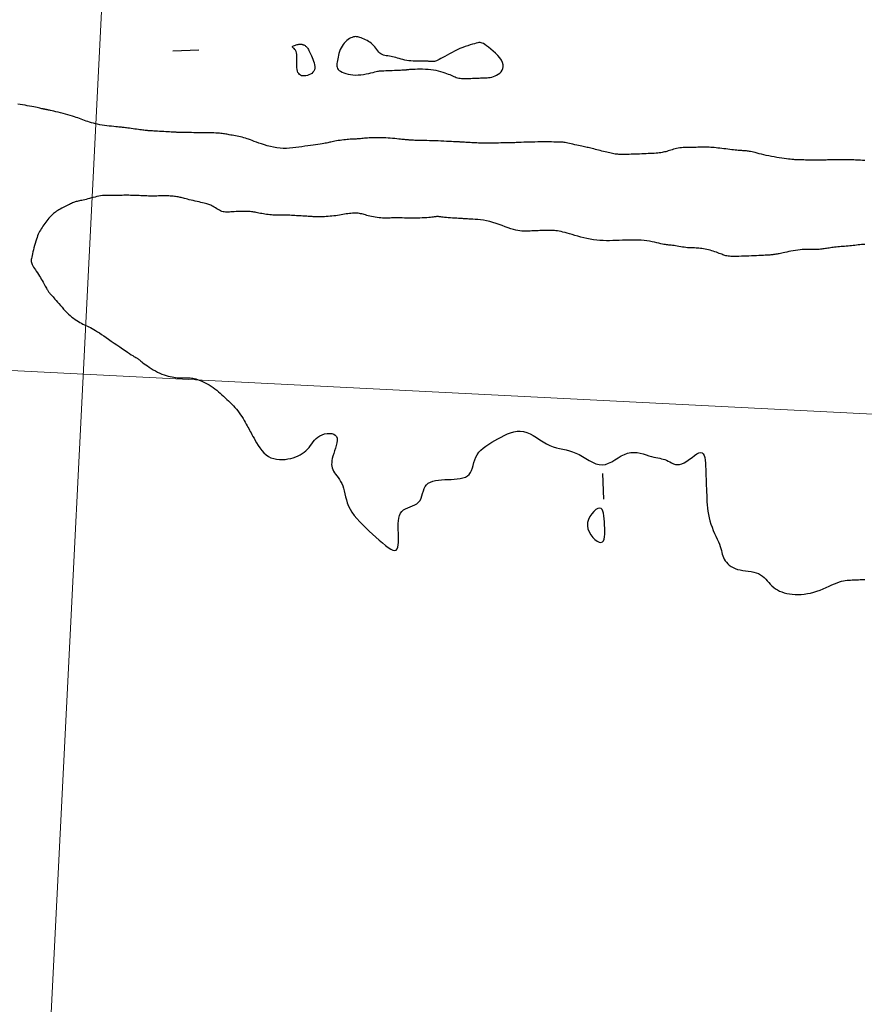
# Model space of a CAD drawing. Header units: millimetres. Extents: x 32690613 to 32693367, y 5343692 to 5344708.
# Tile 645 of 656: x 32692835 to 32692868, y 5344434 to 5344472. Entities that reach past the tile are written whole.
import ezdxf

# ---------------------------------------------------------------- set-up
doc = ezdxf.new("R2010")
doc.units = ezdxf.units.MM
doc.header["$LTSCALE"] = 20
doc.layers.get('0').update_dxf_attribs({"lineweight": 18})
doc.layers.get('Defpoints').update_dxf_attribs({"color": 11, "lineweight": 18})
for name, color, linetype in [('02-DGM_HL_491.00', 62, 'Continuous'), ('02-DGM_HL_491.50', 72, 'Continuous'), ('02-DGM_HL_492.00', 82, 'Continuous')]:
    doc.layers.add(name, color=color, linetype=linetype)

# ---------------------------------------------------------------- blocks, each defined once
blk = doc.blocks.new('A$C78070446')
for p, q in [((4470129.583, 5343033.451), (4470100.946, 5342714.261)), ((4469505.561, 5343027.116), (4470255.144, 5342959.865))]:
    blk.add_line(p, q)

msp = doc.modelspace()

# ---------------------------------------------------------------- linework, layer by layer
at = {"layer": '02-DGM_HL_491.00', "elevation": 491, "flags": 128}
for points in [[(32692867.835, 5344463.055), (32692867.773, 5344463.053), (32692867.71, 5344463.049), (32692867.648, 5344463.043), (32692867.584, 5344463.036), (32692867.521, 5344463.028), (32692867.456, 5344463.019), (32692867.391, 5344463.011), (32692867.325, 5344463.004), (32692867.258, 5344462.997), (32692867.19, 5344462.991), (32692867.122, 5344462.986), (32692867.053, 5344462.982), (32692866.986, 5344462.977), (32692866.919, 5344462.972), (32692866.854, 5344462.967), (32692866.791, 5344462.962), (32692866.729, 5344462.956), (32692866.67, 5344462.949), (32692866.613, 5344462.942), (32692866.558, 5344462.934), (32692866.505, 5344462.926), (32692866.454, 5344462.918), (32692866.404, 5344462.91), (32692866.356, 5344462.902), (32692866.309, 5344462.895), (32692866.263, 5344462.887), (32692866.217, 5344462.881), (32692866.17, 5344462.875), (32692866.12, 5344462.87), (32692866.068, 5344462.865), (32692866.013, 5344462.863), (32692865.953, 5344462.861), (32692865.888, 5344462.861), (32692865.818, 5344462.861), (32692865.744, 5344462.862), (32692865.666, 5344462.863), (32692865.585, 5344462.862), (32692865.501, 5344462.86), (32692865.415, 5344462.856), (32692865.328, 5344462.849), (32692865.239, 5344462.839), (32692865.15, 5344462.826), (32692865.063, 5344462.811), (32692864.977, 5344462.794), (32692864.895, 5344462.777), (32692864.817, 5344462.761), (32692864.745, 5344462.745), (32692864.679, 5344462.73), (32692864.621, 5344462.718), (32692864.569, 5344462.707), (32692864.524, 5344462.698), (32692864.484, 5344462.691), (32692864.447, 5344462.685), (32692864.415, 5344462.679), (32692864.385, 5344462.675), (32692864.356, 5344462.67), (32692864.328, 5344462.666), (32692864.3, 5344462.662), (32692864.27, 5344462.658), (32692864.237, 5344462.654), (32692864.199, 5344462.65), (32692864.156, 5344462.646), (32692864.107, 5344462.643), (32692864.049, 5344462.639), (32692863.982, 5344462.635), (32692863.907, 5344462.631), (32692863.825, 5344462.627), (32692863.737, 5344462.623), (32692863.644, 5344462.619), (32692863.548, 5344462.616), (32692863.449, 5344462.612), (32692863.349, 5344462.608), (32692863.25, 5344462.604), (32692863.151, 5344462.6), (32692863.055, 5344462.597), (32692862.962, 5344462.594), (32692862.874, 5344462.593), (32692862.792, 5344462.592), (32692862.717, 5344462.593), (32692862.649, 5344462.595), (32692862.591, 5344462.598), (32692862.54, 5344462.604), (32692862.495, 5344462.611), (32692862.455, 5344462.62), (32692862.416, 5344462.631), (32692862.378, 5344462.643), (32692862.338, 5344462.658), (32692862.296, 5344462.674), (32692862.249, 5344462.692), (32692862.198, 5344462.711), (32692862.144, 5344462.731), (32692862.087, 5344462.752), (32692862.027, 5344462.772), (32692861.965, 5344462.793), (32692861.903, 5344462.812), (32692861.84, 5344462.83), (32692861.776, 5344462.846), (32692861.714, 5344462.861), (32692861.651, 5344462.874), (32692861.589, 5344462.885), (32692861.528, 5344462.894), (32692861.469, 5344462.902), (32692861.41, 5344462.909), (32692861.353, 5344462.913), (32692861.297, 5344462.917), (32692861.242, 5344462.919), (32692861.188, 5344462.921), (32692861.133, 5344462.922), (32692861.078, 5344462.924), (32692861.021, 5344462.927), (32692860.963, 5344462.931), (32692860.901, 5344462.937), (32692860.837, 5344462.945), (32692860.771, 5344462.955), (32692860.703, 5344462.966), (32692860.636, 5344462.977), (32692860.57, 5344462.988), (32692860.506, 5344462.999), (32692860.446, 5344463.009), (32692860.39, 5344463.017), (32692860.339, 5344463.024), (32692860.291, 5344463.029), (32692860.247, 5344463.033), (32692860.202, 5344463.037), (32692860.157, 5344463.042), (32692860.108, 5344463.049), (32692860.055, 5344463.057), (32692859.996, 5344463.069), (32692859.929, 5344463.084), (32692859.854, 5344463.101), (32692859.773, 5344463.12), (32692859.685, 5344463.14), (32692859.592, 5344463.16), (32692859.493, 5344463.178), (32692859.389, 5344463.194), (32692859.281, 5344463.208), (32692859.17, 5344463.217), (32692859.055, 5344463.223), (32692858.937, 5344463.226), (32692858.817, 5344463.226), (32692858.695, 5344463.224), (32692858.571, 5344463.221), (32692858.447, 5344463.217), (32692858.322, 5344463.212), (32692858.197, 5344463.207), (32692858.072, 5344463.203), (32692857.947, 5344463.201), (32692857.822, 5344463.2), (32692857.697, 5344463.203), (32692857.572, 5344463.209), (32692857.446, 5344463.22), (32692857.32, 5344463.235), (32692857.195, 5344463.257), (32692857.07, 5344463.283), (32692856.946, 5344463.312), (32692856.826, 5344463.344), (32692856.71, 5344463.377), (32692856.598, 5344463.409), (32692856.492, 5344463.441), (32692856.394, 5344463.47), (32692856.303, 5344463.496), (32692856.219, 5344463.518), (32692856.14, 5344463.538), (32692856.067, 5344463.554), (32692855.998, 5344463.567), (32692855.932, 5344463.578), (32692855.868, 5344463.587), (32692855.805, 5344463.593), (32692855.742, 5344463.598), (32692855.68, 5344463.6), (32692855.617, 5344463.601), (32692855.555, 5344463.602), (32692855.492, 5344463.601), (32692855.43, 5344463.599), (32692855.367, 5344463.597), (32692855.305, 5344463.594), (32692855.242, 5344463.592), (32692855.18, 5344463.589), (32692855.117, 5344463.587), (32692855.055, 5344463.585), (32692854.993, 5344463.582), (32692854.93, 5344463.58), (32692854.868, 5344463.577), (32692854.805, 5344463.575), (32692854.743, 5344463.573), (32692854.679, 5344463.571), (32692854.613, 5344463.572), (32692854.545, 5344463.575), (32692854.472, 5344463.582), (32692854.394, 5344463.594), (32692854.31, 5344463.611), (32692854.219, 5344463.635), (32692854.12, 5344463.666), (32692854.015, 5344463.703), (32692853.903, 5344463.744), (32692853.787, 5344463.787), (32692853.667, 5344463.83), (32692853.546, 5344463.871), (32692853.423, 5344463.91), (32692853.3, 5344463.943), (32692853.179, 5344463.971), (32692853.06, 5344463.992), (32692852.946, 5344464.008), (32692852.837, 5344464.02), (32692852.736, 5344464.028), (32692852.644, 5344464.034), (32692852.563, 5344464.038), (32692852.494, 5344464.041), (32692852.437, 5344464.043), (32692852.391, 5344464.046), (32692852.353, 5344464.049), (32692852.318, 5344464.051), (32692852.284, 5344464.054), (32692852.247, 5344464.057), (32692852.205, 5344464.06), (32692852.153, 5344464.063), (32692852.091, 5344464.067), (32692852.019, 5344464.071), (32692851.94, 5344464.075), (32692851.858, 5344464.08), (32692851.775, 5344464.085), (32692851.695, 5344464.09), (32692851.619, 5344464.096), (32692851.551, 5344464.102), (32692851.494, 5344464.108), (32692851.446, 5344464.115), (32692851.405, 5344464.121), (32692851.372, 5344464.127), (32692851.344, 5344464.132), (32692851.32, 5344464.136), (32692851.299, 5344464.138), (32692851.278, 5344464.139), (32692851.258, 5344464.138), (32692851.236, 5344464.136), (32692851.212, 5344464.132), (32692851.183, 5344464.127), (32692851.15, 5344464.121), (32692851.109, 5344464.115), (32692851.061, 5344464.109), (32692851.004, 5344464.103), (32692850.937, 5344464.097), (32692850.86, 5344464.092), (32692850.776, 5344464.087), (32692850.686, 5344464.084), (32692850.591, 5344464.08), (32692850.493, 5344464.078), (32692850.393, 5344464.077), (32692850.293, 5344464.076), (32692850.193, 5344464.077), (32692850.096, 5344464.078), (32692850.001, 5344464.08), (32692849.91, 5344464.082), (32692849.823, 5344464.084), (32692849.742, 5344464.085), (32692849.668, 5344464.085), (32692849.602, 5344464.085), (32692849.543, 5344464.083), (32692849.491, 5344464.081), (32692849.444, 5344464.078), (32692849.399, 5344464.075), (32692849.354, 5344464.072), (32692849.309, 5344464.071), (32692849.26, 5344464.071), (32692849.206, 5344464.073), (32692849.145, 5344464.077), (32692849.079, 5344464.083), (32692849.009, 5344464.092), (32692848.936, 5344464.102), (32692848.863, 5344464.113), (32692848.791, 5344464.126), (32692848.721, 5344464.14), (32692848.655, 5344464.154), (32692848.595, 5344464.169), (32692848.539, 5344464.184), (32692848.487, 5344464.199), (32692848.438, 5344464.213), (32692848.391, 5344464.226), (32692848.344, 5344464.238), (32692848.297, 5344464.248), (32692848.249, 5344464.257), (32692848.199, 5344464.263), (32692848.147, 5344464.266), (32692848.093, 5344464.268), (32692848.038, 5344464.268), (32692847.98, 5344464.265), (32692847.921, 5344464.261), (32692847.861, 5344464.255), (32692847.799, 5344464.247), (32692847.736, 5344464.238), (32692847.672, 5344464.227), (32692847.607, 5344464.216), (32692847.541, 5344464.204), (32692847.473, 5344464.193), (32692847.403, 5344464.181), (32692847.333, 5344464.17), (32692847.26, 5344464.161), (32692847.186, 5344464.152), (32692847.112, 5344464.146), (32692847.037, 5344464.14), (32692846.963, 5344464.136), (32692846.89, 5344464.132), (32692846.819, 5344464.13), (32692846.751, 5344464.129), (32692846.686, 5344464.128), (32692846.626, 5344464.128), (32692846.569, 5344464.129), (32692846.515, 5344464.13), (32692846.463, 5344464.132), (32692846.412, 5344464.135), (32692846.363, 5344464.137), (32692846.313, 5344464.14), (32692846.263, 5344464.143), (32692846.212, 5344464.146), (32692846.159, 5344464.149), (32692846.105, 5344464.153), (32692846.05, 5344464.156), (32692845.993, 5344464.16), (32692845.934, 5344464.163), (32692845.874, 5344464.167), (32692845.812, 5344464.171), (32692845.749, 5344464.174), (32692845.684, 5344464.178), (32692845.618, 5344464.182), (32692845.551, 5344464.185), (32692845.484, 5344464.188), (32692845.416, 5344464.191), (32692845.349, 5344464.193), (32692845.283, 5344464.194), (32692845.217, 5344464.195), (32692845.152, 5344464.195), (32692845.088, 5344464.195), (32692845.025, 5344464.195), (32692844.961, 5344464.196), (32692844.898, 5344464.197), (32692844.836, 5344464.2), (32692844.773, 5344464.204), (32692844.71, 5344464.211), (32692844.648, 5344464.219), (32692844.586, 5344464.228), (32692844.526, 5344464.238), (32692844.467, 5344464.249), (32692844.41, 5344464.26), (32692844.355, 5344464.271), (32692844.303, 5344464.282), (32692844.254, 5344464.292), (32692844.207, 5344464.302), (32692844.16, 5344464.31), (32692844.114, 5344464.318), (32692844.066, 5344464.325), (32692844.015, 5344464.33), (32692843.96, 5344464.334), (32692843.9, 5344464.337), (32692843.835, 5344464.339), (32692843.765, 5344464.339), (32692843.691, 5344464.338), (32692843.616, 5344464.336), (32692843.541, 5344464.334), (32692843.467, 5344464.33), (32692843.395, 5344464.326), (32692843.328, 5344464.322), (32692843.267, 5344464.317), (32692843.21, 5344464.313), (32692843.157, 5344464.31), (32692843.107, 5344464.309), (32692843.059, 5344464.311), (32692843.012, 5344464.316), (32692842.966, 5344464.325), (32692842.919, 5344464.339), (32692842.871, 5344464.359), (32692842.822, 5344464.383), (32692842.772, 5344464.41), (32692842.722, 5344464.439), (32692842.673, 5344464.469), (32692842.625, 5344464.499), (32692842.579, 5344464.527), (32692842.535, 5344464.552), (32692842.494, 5344464.574), (32692842.454, 5344464.592), (32692842.414, 5344464.607), (32692842.373, 5344464.621), (32692842.33, 5344464.633), (32692842.283, 5344464.645), (32692842.23, 5344464.657), (32692842.172, 5344464.671), (32692842.106, 5344464.686), (32692842.034, 5344464.702), (32692841.959, 5344464.719), (32692841.881, 5344464.737), (32692841.804, 5344464.755), (32692841.728, 5344464.772), (32692841.656, 5344464.79), (32692841.589, 5344464.806), (32692841.529, 5344464.821), (32692841.476, 5344464.835), (32692841.428, 5344464.847), (32692841.383, 5344464.859), (32692841.341, 5344464.87), (32692841.3, 5344464.88), (32692841.259, 5344464.889), (32692841.218, 5344464.897), (32692841.174, 5344464.904), (32692841.127, 5344464.911), (32692841.078, 5344464.918), (32692841.027, 5344464.923), (32692840.973, 5344464.927), (32692840.917, 5344464.931), (32692840.858, 5344464.934), (32692840.797, 5344464.936), (32692840.733, 5344464.937), (32692840.667, 5344464.937), (32692840.6, 5344464.936), (32692840.532, 5344464.935), (32692840.464, 5344464.934), (32692840.396, 5344464.932), (32692840.328, 5344464.932), (32692840.263, 5344464.931), (32692840.199, 5344464.931), (32692840.136, 5344464.932), (32692840.075, 5344464.933), (32692840.014, 5344464.935), (32692839.954, 5344464.937), (32692839.894, 5344464.939), (32692839.833, 5344464.942), (32692839.771, 5344464.945), (32692839.707, 5344464.948), (32692839.643, 5344464.95), (32692839.577, 5344464.953), (32692839.511, 5344464.955), (32692839.445, 5344464.957), (32692839.379, 5344464.959), (32692839.312, 5344464.96), (32692839.247, 5344464.961), (32692839.182, 5344464.961), (32692839.117, 5344464.96), (32692839.053, 5344464.959), (32692838.99, 5344464.958), (32692838.927, 5344464.957), (32692838.864, 5344464.957), (32692838.802, 5344464.956), (32692838.739, 5344464.956), (32692838.676, 5344464.957), (32692838.613, 5344464.958), (32692838.55, 5344464.958), (32692838.486, 5344464.958), (32692838.421, 5344464.956), (32692838.355, 5344464.953), (32692838.288, 5344464.947), (32692838.218, 5344464.938), (32692838.148, 5344464.926), (32692838.076, 5344464.911), (32692838.004, 5344464.894), (32692837.932, 5344464.875), (32692837.861, 5344464.857), (32692837.791, 5344464.838), (32692837.725, 5344464.82), (32692837.661, 5344464.803), (32692837.601, 5344464.788), (32692837.544, 5344464.775), (32692837.491, 5344464.764), (32692837.442, 5344464.753), (32692837.395, 5344464.744), (32692837.351, 5344464.734), (32692837.31, 5344464.724), (32692837.271, 5344464.714), (32692837.235, 5344464.703), (32692837.2, 5344464.691), (32692837.165, 5344464.678), (32692837.131, 5344464.664), (32692837.095, 5344464.648), (32692837.057, 5344464.63), (32692837.017, 5344464.61), (32692836.973, 5344464.589), (32692836.925, 5344464.565), (32692836.874, 5344464.54), (32692836.82, 5344464.513), (32692836.765, 5344464.485), (32692836.71, 5344464.456), (32692836.656, 5344464.426), (32692836.604, 5344464.397), (32692836.555, 5344464.368), (32692836.51, 5344464.34), (32692836.469, 5344464.311), (32692836.43, 5344464.282), (32692836.393, 5344464.252), (32692836.357, 5344464.221), (32692836.322, 5344464.187), (32692836.287, 5344464.151), (32692836.251, 5344464.111), (32692836.214, 5344464.068), (32692836.175, 5344464.022), (32692836.136, 5344463.974), (32692836.096, 5344463.923), (32692836.057, 5344463.871), (32692836.019, 5344463.819), (32692835.983, 5344463.766), (32692835.948, 5344463.714), (32692835.915, 5344463.664), (32692835.885, 5344463.613), (32692835.856, 5344463.561), (32692835.829, 5344463.508), (32692835.802, 5344463.452), (32692835.777, 5344463.392), (32692835.753, 5344463.328), (32692835.728, 5344463.257), (32692835.704, 5344463.18), (32692835.68, 5344463.099), (32692835.656, 5344463.014), (32692835.634, 5344462.929), (32692835.612, 5344462.846), (32692835.593, 5344462.765), (32692835.575, 5344462.69), (32692835.56, 5344462.623), (32692835.548, 5344462.564), (32692835.538, 5344462.513), (32692835.532, 5344462.468), (32692835.53, 5344462.428), (32692835.533, 5344462.39), (32692835.539, 5344462.352), (32692835.552, 5344462.314), (32692835.569, 5344462.273), (32692835.592, 5344462.228), (32692835.621, 5344462.179), (32692835.653, 5344462.126), (32692835.689, 5344462.071), (32692835.726, 5344462.014), (32692835.766, 5344461.955), (32692835.805, 5344461.894), (32692835.845, 5344461.833), (32692835.883, 5344461.772), (32692835.92, 5344461.712), (32692835.955, 5344461.653), (32692835.988, 5344461.596), (32692836.019, 5344461.541), (32692836.048, 5344461.489), (32692836.074, 5344461.442), (32692836.098, 5344461.398), (32692836.119, 5344461.36), (32692836.138, 5344461.326), (32692836.155, 5344461.296), (32692836.171, 5344461.269), (32692836.186, 5344461.245), (32692836.201, 5344461.223), (32692836.216, 5344461.202), (32692836.232, 5344461.181), (32692836.249, 5344461.161), (32692836.268, 5344461.14), (32692836.289, 5344461.117), (32692836.313, 5344461.091), (32692836.341, 5344461.061), (32692836.373, 5344461.026), (32692836.409, 5344460.986), (32692836.45, 5344460.94), (32692836.496, 5344460.886), (32692836.547, 5344460.825), (32692836.602, 5344460.761), (32692836.661, 5344460.693), (32692836.722, 5344460.623), (32692836.785, 5344460.553), (32692836.85, 5344460.484), (32692836.915, 5344460.418), (32692836.98, 5344460.356), (32692837.044, 5344460.298), (32692837.109, 5344460.244), (32692837.172, 5344460.194), (32692837.235, 5344460.148), (32692837.297, 5344460.105), (32692837.358, 5344460.067), (32692837.418, 5344460.031), (32692837.477, 5344460), (32692837.535, 5344459.97), (32692837.593, 5344459.943), (32692837.651, 5344459.916), (32692837.709, 5344459.889), (32692837.768, 5344459.861), (32692837.829, 5344459.831), (32692837.892, 5344459.797), (32692837.957, 5344459.76), (32692838.025, 5344459.719), (32692838.097, 5344459.674), (32692838.173, 5344459.625), (32692838.253, 5344459.571), (32692838.339, 5344459.513), (32692838.43, 5344459.45), (32692838.528, 5344459.383), (32692838.632, 5344459.311), (32692838.74, 5344459.236), (32692838.85, 5344459.16), (32692838.96, 5344459.085), (32692839.066, 5344459.012), (32692839.167, 5344458.944), (32692839.259, 5344458.882), (32692839.34, 5344458.829), (32692839.408, 5344458.784), (32692839.465, 5344458.748), (32692839.512, 5344458.719), (32692839.55, 5344458.696), (32692839.582, 5344458.677), (32692839.608, 5344458.661), (32692839.632, 5344458.647), (32692839.653, 5344458.632), (32692839.675, 5344458.617), (32692839.698, 5344458.6), (32692839.722, 5344458.58), (32692839.75, 5344458.558), (32692839.782, 5344458.533), (32692839.819, 5344458.504), (32692839.861, 5344458.471), (32692839.911, 5344458.434), (32692839.969, 5344458.392), (32692840.033, 5344458.347), (32692840.104, 5344458.299), (32692840.179, 5344458.25), (32692840.258, 5344458.201), (32692840.34, 5344458.154), (32692840.424, 5344458.109), (32692840.509, 5344458.068), (32692840.594, 5344458.032), (32692840.678, 5344458.001), (32692840.76, 5344457.975), (32692840.84, 5344457.952), (32692840.918, 5344457.934), (32692840.992, 5344457.919), (32692841.062, 5344457.907), (32692841.127, 5344457.898), (32692841.188, 5344457.891), (32692841.243, 5344457.886), (32692841.295, 5344457.883), (32692841.344, 5344457.882), (32692841.389, 5344457.882), (32692841.433, 5344457.882), (32692841.475, 5344457.883), (32692841.517, 5344457.885), (32692841.559, 5344457.887), (32692841.601, 5344457.887), (32692841.645, 5344457.887), (32692841.691, 5344457.885), (32692841.739, 5344457.88), (32692841.791, 5344457.872), (32692841.847, 5344457.861), (32692841.908, 5344457.845), (32692841.974, 5344457.824), (32692842.044, 5344457.798), (32692842.118, 5344457.768), (32692842.194, 5344457.734), (32692842.271, 5344457.696), (32692842.349, 5344457.655), (32692842.427, 5344457.61), (32692842.503, 5344457.562), (32692842.576, 5344457.512), (32692842.648, 5344457.459), (32692842.718, 5344457.404), (32692842.786, 5344457.347), (32692842.852, 5344457.289), (32692842.918, 5344457.231), (32692842.984, 5344457.171), (32692843.049, 5344457.111), (32692843.113, 5344457.051), (32692843.178, 5344456.99), (32692843.242, 5344456.929), (32692843.305, 5344456.867), (32692843.367, 5344456.804), (32692843.427, 5344456.739), (32692843.485, 5344456.672), (32692843.541, 5344456.602), (32692843.595, 5344456.53), (32692843.646, 5344456.456), (32692843.694, 5344456.382), (32692843.74, 5344456.307), (32692843.783, 5344456.234), (32692843.824, 5344456.163), (32692843.862, 5344456.096), (32692843.897, 5344456.032), (32692843.929, 5344455.973), (32692843.96, 5344455.917), (32692843.99, 5344455.863), (32692844.02, 5344455.808), (32692844.052, 5344455.75), (32692844.086, 5344455.688), (32692844.124, 5344455.619), (32692844.166, 5344455.542), (32692844.214, 5344455.456), (32692844.267, 5344455.363), (32692844.327, 5344455.266), (32692844.393, 5344455.169), (32692844.465, 5344455.075), (32692844.544, 5344454.986), (32692844.629, 5344454.907), (32692844.722, 5344454.841), (32692844.821, 5344454.79), (32692844.926, 5344454.754), (32692845.035, 5344454.73), (32692845.147, 5344454.719), (32692845.26, 5344454.718), (32692845.371, 5344454.726), (32692845.481, 5344454.742), (32692845.587, 5344454.764), (32692845.687, 5344454.791), (32692845.782, 5344454.824), (32692845.872, 5344454.861), (32692845.956, 5344454.903), (32692846.035, 5344454.951), (32692846.109, 5344455.003), (32692846.177, 5344455.061), (32692846.24, 5344455.123), (32692846.297, 5344455.19), (32692846.352, 5344455.26), (32692846.405, 5344455.332), (32692846.458, 5344455.402), (32692846.514, 5344455.471), (32692846.575, 5344455.535), (32692846.643, 5344455.592), (32692846.72, 5344455.642), (32692846.806, 5344455.682), (32692846.899, 5344455.711), (32692846.994, 5344455.728), (32692847.088, 5344455.733), (32692847.176, 5344455.724), (32692847.253, 5344455.702), (32692847.316, 5344455.665), (32692847.36, 5344455.611), (32692847.383, 5344455.542), (32692847.387, 5344455.46), (32692847.376, 5344455.367), (32692847.353, 5344455.267), (32692847.323, 5344455.163), (32692847.288, 5344455.057), (32692847.254, 5344454.954), (32692847.223, 5344454.856), (32692847.199, 5344454.765), (32692847.183, 5344454.681), (32692847.174, 5344454.603), (32692847.173, 5344454.53), (32692847.18, 5344454.462), (32692847.194, 5344454.397), (32692847.216, 5344454.334), (32692847.246, 5344454.273), (32692847.283, 5344454.211), (32692847.326, 5344454.149), (32692847.373, 5344454.086), (32692847.423, 5344454.019), (32692847.472, 5344453.948), (32692847.52, 5344453.873), (32692847.563, 5344453.791), (32692847.602, 5344453.703), (32692847.633, 5344453.606), (32692847.66, 5344453.503), (32692847.686, 5344453.394), (32692847.712, 5344453.28), (32692847.743, 5344453.162), (32692847.78, 5344453.041), (32692847.827, 5344452.919), (32692847.887, 5344452.797), (32692847.962, 5344452.674), (32692848.051, 5344452.553), (32692848.151, 5344452.432), (32692848.261, 5344452.311), (32692848.379, 5344452.19), (32692848.502, 5344452.07), (32692848.63, 5344451.95), (32692848.759, 5344451.83), (32692848.889, 5344451.71), (32692849.016, 5344451.595), (32692849.139, 5344451.487), (32692849.256, 5344451.391), (32692849.364, 5344451.309), (32692849.462, 5344451.247), (32692849.547, 5344451.208), (32692849.618, 5344451.196), (32692849.672, 5344451.213), (32692849.712, 5344451.257), (32692849.739, 5344451.324), (32692849.755, 5344451.41), (32692849.763, 5344451.511), (32692849.765, 5344451.624), (32692849.763, 5344451.745), (32692849.758, 5344451.869), (32692849.754, 5344451.993), (32692849.751, 5344452.116), (32692849.753, 5344452.235), (32692849.76, 5344452.349), (32692849.776, 5344452.454), (32692849.802, 5344452.551), (32692849.84, 5344452.636), (32692849.892, 5344452.708), (32692849.96, 5344452.766), (32692850.039, 5344452.813), (32692850.127, 5344452.852), (32692850.219, 5344452.888), (32692850.311, 5344452.923), (32692850.398, 5344452.962), (32692850.478, 5344453.009), (32692850.545, 5344453.067), (32692850.598, 5344453.139), (32692850.638, 5344453.222), (32692850.671, 5344453.313), (32692850.699, 5344453.407), (32692850.727, 5344453.501), (32692850.76, 5344453.592), (32692850.8, 5344453.675), (32692850.853, 5344453.746), (32692850.92, 5344453.804), (32692851.002, 5344453.849), (32692851.096, 5344453.882), (32692851.201, 5344453.906), (32692851.313, 5344453.922), (32692851.432, 5344453.933), (32692851.554, 5344453.94), (32692851.679, 5344453.945), (32692851.803, 5344453.951), (32692851.926, 5344453.958), (32692852.044, 5344453.969), (32692852.157, 5344453.985), (32692852.261, 5344454.009), (32692852.355, 5344454.042), (32692852.437, 5344454.087), (32692852.505, 5344454.145), (32692852.557, 5344454.216), (32692852.598, 5344454.301), (32692852.63, 5344454.394), (32692852.658, 5344454.495), (32692852.686, 5344454.599), (32692852.718, 5344454.704), (32692852.757, 5344454.808), (32692852.809, 5344454.907), (32692852.875, 5344455), (32692852.955, 5344455.086), (32692853.048, 5344455.167), (32692853.15, 5344455.243), (32692853.26, 5344455.316), (32692853.376, 5344455.387), (32692853.496, 5344455.455), (32692853.619, 5344455.522), (32692853.741, 5344455.589), (32692853.864, 5344455.653), (32692853.987, 5344455.711), (32692854.11, 5344455.76), (32692854.233, 5344455.798), (32692854.358, 5344455.821), (32692854.482, 5344455.826), (32692854.608, 5344455.811), (32692854.735, 5344455.774), (32692854.862, 5344455.718), (32692854.99, 5344455.649), (32692855.118, 5344455.571), (32692855.246, 5344455.488), (32692855.374, 5344455.407), (32692855.503, 5344455.332), (32692855.63, 5344455.267), (32692855.757, 5344455.217), (32692855.884, 5344455.178), (32692856.01, 5344455.147), (32692856.136, 5344455.12), (32692856.262, 5344455.093), (32692856.389, 5344455.062), (32692856.515, 5344455.024), (32692856.642, 5344454.973), (32692856.77, 5344454.909), (32692856.898, 5344454.835), (32692857.026, 5344454.757), (32692857.154, 5344454.681), (32692857.282, 5344454.612), (32692857.409, 5344454.558), (32692857.536, 5344454.523), (32692857.661, 5344454.513), (32692857.785, 5344454.532), (32692857.909, 5344454.576), (32692858.032, 5344454.637), (32692858.154, 5344454.709), (32692858.276, 5344454.785), (32692858.398, 5344454.858), (32692858.521, 5344454.921), (32692858.644, 5344454.968), (32692858.768, 5344454.993), (32692858.892, 5344454.999), (32692859.014, 5344454.988), (32692859.134, 5344454.966), (32692859.25, 5344454.936), (32692859.362, 5344454.902), (32692859.468, 5344454.868), (32692859.567, 5344454.837), (32692859.658, 5344454.813), (32692859.742, 5344454.795), (32692859.82, 5344454.78), (32692859.892, 5344454.767), (32692859.962, 5344454.753), (32692860.028, 5344454.738), (32692860.092, 5344454.719), (32692860.156, 5344454.694), (32692860.22, 5344454.662), (32692860.285, 5344454.626), (32692860.352, 5344454.59), (32692860.422, 5344454.558), (32692860.495, 5344454.534), (32692860.573, 5344454.522), (32692860.656, 5344454.526), (32692860.745, 5344454.55), (32692860.841, 5344454.595), (32692860.941, 5344454.658), (32692861.042, 5344454.73), (32692861.142, 5344454.805), (32692861.238, 5344454.876), (32692861.328, 5344454.936), (32692861.409, 5344454.978), (32692861.479, 5344454.996), (32692861.534, 5344454.983), (32692861.577, 5344454.942), (32692861.609, 5344454.877), (32692861.632, 5344454.793), (32692861.648, 5344454.693), (32692861.659, 5344454.58), (32692861.666, 5344454.46), (32692861.671, 5344454.336), (32692861.676, 5344454.211), (32692861.681, 5344454.086), (32692861.686, 5344453.961), (32692861.691, 5344453.836), (32692861.695, 5344453.711), (32692861.7, 5344453.586), (32692861.705, 5344453.462), (32692861.71, 5344453.337), (32692861.715, 5344453.212), (32692861.721, 5344453.087), (32692861.729, 5344452.962), (32692861.74, 5344452.837), (32692861.755, 5344452.713), (32692861.775, 5344452.589), (32692861.8, 5344452.464), (32692861.832, 5344452.341), (32692861.872, 5344452.217), (32692861.918, 5344452.095), (32692861.967, 5344451.975), (32692862.018, 5344451.858), (32692862.069, 5344451.745), (32692862.118, 5344451.636), (32692862.163, 5344451.534), (32692862.201, 5344451.438), (32692862.232, 5344451.349), (32692862.258, 5344451.267), (32692862.278, 5344451.19), (32692862.297, 5344451.118), (32692862.316, 5344451.05), (32692862.336, 5344450.986), (32692862.361, 5344450.923), (32692862.391, 5344450.861), (32692862.428, 5344450.8), (32692862.474, 5344450.741), (32692862.527, 5344450.683), (32692862.587, 5344450.629), (32692862.656, 5344450.579), (32692862.732, 5344450.535), (32692862.815, 5344450.496), (32692862.907, 5344450.464), (32692863.005, 5344450.441), (32692863.108, 5344450.422), (32692863.215, 5344450.408), (32692863.323, 5344450.394), (32692863.429, 5344450.379), (32692863.532, 5344450.36), (32692863.63, 5344450.335), (32692863.719, 5344450.302), (32692863.799, 5344450.258), (32692863.871, 5344450.206), (32692863.937, 5344450.147), (32692863.999, 5344450.083), (32692864.058, 5344450.017), (32692864.116, 5344449.95), (32692864.175, 5344449.884), (32692864.238, 5344449.822), (32692864.306, 5344449.764), (32692864.378, 5344449.712), (32692864.455, 5344449.666), (32692864.538, 5344449.625), (32692864.625, 5344449.589), (32692864.718, 5344449.559), (32692864.815, 5344449.534), (32692864.917, 5344449.514), (32692865.025, 5344449.5), (32692865.136, 5344449.492), (32692865.252, 5344449.49), (32692865.37, 5344449.494), (32692865.491, 5344449.505), (32692865.613, 5344449.522), (32692865.736, 5344449.547), (32692865.86, 5344449.579), (32692865.983, 5344449.619), (32692866.106, 5344449.664), (32692866.226, 5344449.714), (32692866.343, 5344449.765), (32692866.456, 5344449.816), (32692866.564, 5344449.865), (32692866.667, 5344449.909), (32692866.763, 5344449.948), (32692866.852, 5344449.979), (32692866.934, 5344450.003), (32692867.011, 5344450.021), (32692867.083, 5344450.033), (32692867.151, 5344450.042), (32692867.216, 5344450.048), (32692867.28, 5344450.051), (32692867.343, 5344450.054), (32692867.405, 5344450.056), (32692867.467, 5344450.059), (32692867.53, 5344450.061), (32692867.592, 5344450.064), (32692867.655, 5344450.066), (32692867.717, 5344450.069), (32692867.78, 5344450.071), (32692867.842, 5344450.074)], [(32692857.674, 5344454.18), (32692857.713, 5344453.18)]]:
    msp.add_lwpolyline(points, dxfattribs=at)
msp.add_lwpolyline([(32692857.086, 5344452.155), (32692857.106, 5344452.032), (32692857.15, 5344451.913), (32692857.214, 5344451.803), (32692857.291, 5344451.705), (32692857.376, 5344451.622), (32692857.461, 5344451.56), (32692857.542, 5344451.521), (32692857.612, 5344451.509), (32692857.666, 5344451.526), (32692857.706, 5344451.57), (32692857.733, 5344451.636), (32692857.749, 5344451.722), (32692857.757, 5344451.824), (32692857.759, 5344451.937), (32692857.757, 5344452.057), (32692857.752, 5344452.181), (32692857.747, 5344452.305), (32692857.74, 5344452.426), (32692857.729, 5344452.538), (32692857.714, 5344452.638), (32692857.69, 5344452.723), (32692857.658, 5344452.787), (32692857.615, 5344452.828), (32692857.56, 5344452.841), (32692857.491, 5344452.823), (32692857.414, 5344452.778), (32692857.333, 5344452.709), (32692857.256, 5344452.621), (32692857.186, 5344452.517), (32692857.131, 5344452.402), (32692857.096, 5344452.28)], close=True, dxfattribs=at)
at = {"layer": '02-DGM_HL_491.50', "elevation": 491.5, "flags": 128}
msp.add_lwpolyline([(32692867.833, 5344466.308), (32692867.75, 5344466.313), (32692867.671, 5344466.318), (32692867.598, 5344466.322), (32692867.531, 5344466.325), (32692867.472, 5344466.327), (32692867.419, 5344466.329), (32692867.371, 5344466.329), (32692867.324, 5344466.33), (32692867.277, 5344466.33), (32692867.227, 5344466.33), (32692867.172, 5344466.33), (32692867.111, 5344466.33), (32692867.041, 5344466.331), (32692866.965, 5344466.332), (32692866.884, 5344466.332), (32692866.801, 5344466.333), (32692866.719, 5344466.334), (32692866.64, 5344466.334), (32692866.565, 5344466.334), (32692866.498, 5344466.334), (32692866.44, 5344466.332), (32692866.389, 5344466.33), (32692866.343, 5344466.328), (32692866.3, 5344466.325), (32692866.256, 5344466.323), (32692866.209, 5344466.321), (32692866.157, 5344466.319), (32692866.097, 5344466.318), (32692866.028, 5344466.318), (32692865.95, 5344466.319), (32692865.868, 5344466.32), (32692865.784, 5344466.322), (32692865.7, 5344466.324), (32692865.618, 5344466.326), (32692865.543, 5344466.328), (32692865.475, 5344466.33), (32692865.418, 5344466.331), (32692865.37, 5344466.331), (32692865.33, 5344466.332), (32692865.297, 5344466.332), (32692865.27, 5344466.332), (32692865.247, 5344466.332), (32692865.227, 5344466.332), (32692865.209, 5344466.333), (32692865.191, 5344466.333), (32692865.172, 5344466.335), (32692865.15, 5344466.336), (32692865.124, 5344466.339), (32692865.092, 5344466.342), (32692865.053, 5344466.347), (32692865.006, 5344466.352), (32692864.949, 5344466.358), (32692864.88, 5344466.366), (32692864.802, 5344466.376), (32692864.716, 5344466.386), (32692864.623, 5344466.398), (32692864.525, 5344466.412), (32692864.424, 5344466.428), (32692864.321, 5344466.445), (32692864.219, 5344466.464), (32692864.118, 5344466.485), (32692864.02, 5344466.507), (32692863.925, 5344466.53), (32692863.834, 5344466.552), (32692863.747, 5344466.574), (32692863.667, 5344466.595), (32692863.593, 5344466.614), (32692863.526, 5344466.631), (32692863.466, 5344466.644), (32692863.414, 5344466.655), (32692863.367, 5344466.663), (32692863.325, 5344466.669), (32692863.286, 5344466.674), (32692863.25, 5344466.678), (32692863.215, 5344466.681), (32692863.18, 5344466.683), (32692863.144, 5344466.686), (32692863.106, 5344466.688), (32692863.067, 5344466.692), (32692863.024, 5344466.695), (32692862.978, 5344466.699), (32692862.928, 5344466.703), (32692862.874, 5344466.709), (32692862.814, 5344466.715), (32692862.748, 5344466.722), (32692862.678, 5344466.729), (32692862.604, 5344466.738), (32692862.527, 5344466.746), (32692862.449, 5344466.755), (32692862.37, 5344466.765), (32692862.293, 5344466.774), (32692862.217, 5344466.783), (32692862.144, 5344466.791), (32692862.073, 5344466.8), (32692862.005, 5344466.807), (32692861.938, 5344466.814), (32692861.873, 5344466.819), (32692861.809, 5344466.824), (32692861.746, 5344466.827), (32692861.683, 5344466.829), (32692861.621, 5344466.829), (32692861.558, 5344466.829), (32692861.496, 5344466.827), (32692861.433, 5344466.825), (32692861.37, 5344466.822), (32692861.307, 5344466.819), (32692861.243, 5344466.817), (32692861.18, 5344466.816), (32692861.115, 5344466.815), (32692861.051, 5344466.815), (32692860.986, 5344466.815), (32692860.922, 5344466.815), (32692860.858, 5344466.813), (32692860.794, 5344466.81), (32692860.731, 5344466.805), (32692860.668, 5344466.798), (32692860.606, 5344466.787), (32692860.546, 5344466.775), (32692860.486, 5344466.76), (32692860.428, 5344466.744), (32692860.372, 5344466.727), (32692860.317, 5344466.71), (32692860.265, 5344466.694), (32692860.215, 5344466.678), (32692860.167, 5344466.664), (32692860.12, 5344466.651), (32692860.074, 5344466.64), (32692860.028, 5344466.63), (32692859.979, 5344466.62), (32692859.928, 5344466.612), (32692859.873, 5344466.605), (32692859.814, 5344466.598), (32692859.749, 5344466.593), (32692859.679, 5344466.587), (32692859.604, 5344466.583), (32692859.526, 5344466.578), (32692859.445, 5344466.575), (32692859.362, 5344466.571), (32692859.277, 5344466.568), (32692859.192, 5344466.564), (32692859.106, 5344466.561), (32692859.022, 5344466.558), (32692858.939, 5344466.554), (32692858.858, 5344466.551), (32692858.779, 5344466.549), (32692858.705, 5344466.546), (32692858.635, 5344466.544), (32692858.569, 5344466.543), (32692858.51, 5344466.542), (32692858.454, 5344466.541), (32692858.403, 5344466.542), (32692858.355, 5344466.543), (32692858.308, 5344466.545), (32692858.261, 5344466.549), (32692858.215, 5344466.554), (32692858.167, 5344466.56), (32692858.117, 5344466.568), (32692858.065, 5344466.578), (32692858.01, 5344466.589), (32692857.954, 5344466.601), (32692857.896, 5344466.614), (32692857.836, 5344466.628), (32692857.775, 5344466.643), (32692857.713, 5344466.659), (32692857.649, 5344466.676), (32692857.585, 5344466.692), (32692857.52, 5344466.709), (32692857.457, 5344466.726), (32692857.394, 5344466.742), (32692857.334, 5344466.758), (32692857.276, 5344466.772), (32692857.221, 5344466.786), (32692857.169, 5344466.797), (32692857.12, 5344466.808), (32692857.072, 5344466.818), (32692857.024, 5344466.828), (32692856.975, 5344466.838), (32692856.924, 5344466.849), (32692856.869, 5344466.86), (32692856.808, 5344466.873), (32692856.743, 5344466.887), (32692856.672, 5344466.903), (32692856.6, 5344466.919), (32692856.527, 5344466.936), (32692856.456, 5344466.952), (32692856.388, 5344466.967), (32692856.326, 5344466.981), (32692856.271, 5344466.992), (32692856.225, 5344467.002), (32692856.185, 5344467.009), (32692856.15, 5344467.014), (32692856.115, 5344467.017), (32692856.079, 5344467.02), (32692856.039, 5344467.022), (32692855.991, 5344467.023), (32692855.935, 5344467.024), (32692855.866, 5344467.025), (32692855.787, 5344467.026), (32692855.698, 5344467.027), (32692855.601, 5344467.028), (32692855.497, 5344467.029), (32692855.389, 5344467.029), (32692855.277, 5344467.029), (32692855.162, 5344467.028), (32692855.047, 5344467.026), (32692854.933, 5344467.023), (32692854.822, 5344467.021), (32692854.716, 5344467.017), (32692854.616, 5344467.014), (32692854.525, 5344467.01), (32692854.444, 5344467.007), (32692854.375, 5344467.004), (32692854.319, 5344467.001), (32692854.275, 5344466.999), (32692854.242, 5344466.997), (32692854.218, 5344466.996), (32692854.2, 5344466.995), (32692854.188, 5344466.994), (32692854.179, 5344466.994), (32692854.173, 5344466.994), (32692854.166, 5344466.994), (32692854.157, 5344466.995), (32692854.146, 5344466.996), (32692854.129, 5344466.996), (32692854.105, 5344466.996), (32692854.072, 5344466.996), (32692854.028, 5344466.996), (32692853.973, 5344466.995), (32692853.903, 5344466.993), (32692853.823, 5344466.991), (32692853.733, 5344466.988), (32692853.638, 5344466.985), (32692853.539, 5344466.982), (32692853.439, 5344466.98), (32692853.34, 5344466.978), (32692853.247, 5344466.977), (32692853.159, 5344466.977), (32692853.078, 5344466.978), (32692853.002, 5344466.979), (32692852.93, 5344466.982), (32692852.862, 5344466.984), (32692852.797, 5344466.988), (32692852.733, 5344466.991), (32692852.67, 5344466.995), (32692852.607, 5344466.999), (32692852.546, 5344467.003), (32692852.486, 5344467.006), (32692852.429, 5344467.01), (32692852.375, 5344467.013), (32692852.325, 5344467.016), (32692852.281, 5344467.019), (32692852.243, 5344467.021), (32692852.212, 5344467.023), (32692852.184, 5344467.024), (32692852.159, 5344467.025), (32692852.133, 5344467.027), (32692852.103, 5344467.028), (32692852.067, 5344467.029), (32692852.022, 5344467.032), (32692851.966, 5344467.034), (32692851.897, 5344467.038), (32692851.815, 5344467.042), (32692851.724, 5344467.047), (32692851.625, 5344467.052), (32692851.519, 5344467.057), (32692851.41, 5344467.062), (32692851.299, 5344467.067), (32692851.187, 5344467.071), (32692851.078, 5344467.074), (32692850.972, 5344467.077), (32692850.869, 5344467.079), (32692850.772, 5344467.081), (32692850.681, 5344467.083), (32692850.596, 5344467.084), (32692850.52, 5344467.086), (32692850.453, 5344467.088), (32692850.395, 5344467.09), (32692850.345, 5344467.092), (32692850.303, 5344467.094), (32692850.267, 5344467.096), (32692850.236, 5344467.099), (32692850.207, 5344467.101), (32692850.181, 5344467.103), (32692850.155, 5344467.106), (32692850.128, 5344467.108), (32692850.1, 5344467.111), (32692850.068, 5344467.113), (32692850.033, 5344467.116), (32692849.994, 5344467.119), (32692849.949, 5344467.123), (32692849.898, 5344467.128), (32692849.839, 5344467.134), (32692849.772, 5344467.141), (32692849.698, 5344467.148), (32692849.619, 5344467.156), (32692849.535, 5344467.164), (32692849.447, 5344467.172), (32692849.358, 5344467.178), (32692849.268, 5344467.184), (32692849.179, 5344467.189), (32692849.091, 5344467.192), (32692849.006, 5344467.193), (32692848.923, 5344467.193), (32692848.843, 5344467.192), (32692848.766, 5344467.19), (32692848.693, 5344467.186), (32692848.624, 5344467.183), (32692848.56, 5344467.178), (32692848.5, 5344467.174), (32692848.444, 5344467.169), (32692848.391, 5344467.164), (32692848.342, 5344467.16), (32692848.295, 5344467.155), (32692848.25, 5344467.151), (32692848.206, 5344467.147), (32692848.164, 5344467.144), (32692848.121, 5344467.142), (32692848.078, 5344467.14), (32692848.034, 5344467.138), (32692847.988, 5344467.136), (32692847.939, 5344467.134), (32692847.888, 5344467.131), (32692847.832, 5344467.127), (32692847.772, 5344467.122), (32692847.708, 5344467.115), (32692847.64, 5344467.108), (32692847.569, 5344467.099), (32692847.499, 5344467.089), (32692847.429, 5344467.079), (32692847.362, 5344467.068), (32692847.299, 5344467.057), (32692847.242, 5344467.047), (32692847.191, 5344467.036), (32692847.146, 5344467.026), (32692847.104, 5344467.017), (32692847.062, 5344467.007), (32692847.02, 5344466.997), (32692846.975, 5344466.987), (32692846.924, 5344466.977), (32692846.867, 5344466.966), (32692846.8, 5344466.955), (32692846.725, 5344466.944), (32692846.642, 5344466.932), (32692846.552, 5344466.919), (32692846.455, 5344466.905), (32692846.354, 5344466.891), (32692846.247, 5344466.876), (32692846.137, 5344466.859), (32692846.024, 5344466.842), (32692845.907, 5344466.825), (32692845.789, 5344466.809), (32692845.668, 5344466.795), (32692845.546, 5344466.785), (32692845.422, 5344466.78), (32692845.298, 5344466.78), (32692845.172, 5344466.787), (32692845.047, 5344466.802), (32692844.922, 5344466.823), (32692844.8, 5344466.85), (32692844.68, 5344466.881), (32692844.566, 5344466.915), (32692844.456, 5344466.95), (32692844.354, 5344466.985), (32692844.259, 5344467.019), (32692844.173, 5344467.05), (32692844.095, 5344467.079), (32692844.023, 5344467.106), (32692843.956, 5344467.13), (32692843.893, 5344467.152), (32692843.831, 5344467.173), (32692843.77, 5344467.192), (32692843.707, 5344467.209), (32692843.643, 5344467.225), (32692843.578, 5344467.239), (32692843.511, 5344467.253), (32692843.446, 5344467.265), (32692843.382, 5344467.276), (32692843.32, 5344467.287), (32692843.261, 5344467.297), (32692843.207, 5344467.307), (32692843.158, 5344467.316), (32692843.113, 5344467.325), (32692843.069, 5344467.333), (32692843.026, 5344467.341), (32692842.982, 5344467.348), (32692842.934, 5344467.355), (32692842.882, 5344467.361), (32692842.823, 5344467.366), (32692842.756, 5344467.37), (32692842.682, 5344467.373), (32692842.602, 5344467.376), (32692842.516, 5344467.378), (32692842.425, 5344467.38), (32692842.331, 5344467.381), (32692842.233, 5344467.383), (32692842.133, 5344467.384), (32692842.033, 5344467.385), (32692841.932, 5344467.386), (32692841.833, 5344467.387), (32692841.738, 5344467.388), (32692841.647, 5344467.389), (32692841.562, 5344467.39), (32692841.486, 5344467.392), (32692841.418, 5344467.393), (32692841.36, 5344467.394), (32692841.312, 5344467.395), (32692841.272, 5344467.396), (32692841.239, 5344467.397), (32692841.212, 5344467.398), (32692841.189, 5344467.399), (32692841.168, 5344467.4), (32692841.15, 5344467.401), (32692841.132, 5344467.402), (32692841.113, 5344467.403), (32692841.091, 5344467.405), (32692841.065, 5344467.406), (32692841.034, 5344467.408), (32692840.995, 5344467.41), (32692840.948, 5344467.413), (32692840.891, 5344467.416), (32692840.823, 5344467.42), (32692840.747, 5344467.424), (32692840.665, 5344467.429), (32692840.58, 5344467.433), (32692840.497, 5344467.438), (32692840.417, 5344467.442), (32692840.344, 5344467.446), (32692840.28, 5344467.45), (32692840.229, 5344467.453), (32692840.189, 5344467.455), (32692840.158, 5344467.457), (32692840.133, 5344467.459), (32692840.112, 5344467.46), (32692840.094, 5344467.462), (32692840.077, 5344467.463), (32692840.057, 5344467.465), (32692840.035, 5344467.468), (32692840.008, 5344467.47), (32692839.976, 5344467.474), (32692839.94, 5344467.478), (32692839.899, 5344467.483), (32692839.853, 5344467.489), (32692839.801, 5344467.495), (32692839.744, 5344467.502), (32692839.681, 5344467.51), (32692839.614, 5344467.519), (32692839.545, 5344467.528), (32692839.475, 5344467.538), (32692839.406, 5344467.547), (32692839.34, 5344467.556), (32692839.279, 5344467.564), (32692839.225, 5344467.572), (32692839.177, 5344467.578), (32692839.136, 5344467.584), (32692839.098, 5344467.589), (32692839.061, 5344467.593), (32692839.022, 5344467.598), (32692838.98, 5344467.602), (32692838.931, 5344467.607), (32692838.873, 5344467.612), (32692838.805, 5344467.619), (32692838.728, 5344467.626), (32692838.644, 5344467.634), (32692838.554, 5344467.644), (32692838.461, 5344467.654), (32692838.367, 5344467.666), (32692838.274, 5344467.68), (32692838.184, 5344467.695), (32692838.098, 5344467.712), (32692838.016, 5344467.731), (32692837.938, 5344467.75), (32692837.864, 5344467.771), (32692837.793, 5344467.793), (32692837.725, 5344467.815), (32692837.659, 5344467.839), (32692837.594, 5344467.862), (32692837.531, 5344467.886), (32692837.469, 5344467.91), (32692837.406, 5344467.934), (32692837.34, 5344467.958), (32692837.272, 5344467.982), (32692837.201, 5344468.007), (32692837.124, 5344468.031), (32692837.041, 5344468.056), (32692836.951, 5344468.082), (32692836.857, 5344468.106), (32692836.761, 5344468.131), (32692836.666, 5344468.154), (32692836.573, 5344468.176), (32692836.485, 5344468.197), (32692836.406, 5344468.215), (32692836.337, 5344468.231), (32692836.28, 5344468.244), (32692836.234, 5344468.254), (32692836.198, 5344468.263), (32692836.171, 5344468.269), (32692836.15, 5344468.274), (32692836.135, 5344468.278), (32692836.123, 5344468.281), (32692836.113, 5344468.283), (32692836.104, 5344468.284), (32692836.095, 5344468.286), (32692836.086, 5344468.287), (32692836.077, 5344468.289), (32692836.067, 5344468.291), (32692836.055, 5344468.293), (32692836.042, 5344468.295), (32692836.028, 5344468.298), (32692836.011, 5344468.302), (32692835.991, 5344468.306), (32692835.967, 5344468.311), (32692835.938, 5344468.318), (32692835.904, 5344468.326), (32692835.864, 5344468.335), (32692835.817, 5344468.345), (32692835.761, 5344468.357), (32692835.698, 5344468.371), (32692835.626, 5344468.386), (32692835.548, 5344468.402), (32692835.465, 5344468.418), (32692835.378, 5344468.434), (32692835.288, 5344468.451), (32692835.196, 5344468.466), (32692835.103, 5344468.481), (32692835.011, 5344468.494)], dxfattribs=at)
at = {"layer": '02-DGM_HL_492.00', "elevation": 492, "flags": 128}
for points in [[(32692852.104, 5344469.506), (32692852.156, 5344469.497), (32692852.211, 5344469.492), (32692852.268, 5344469.488), (32692852.326, 5344469.487), (32692852.387, 5344469.487), (32692852.448, 5344469.488), (32692852.51, 5344469.49), (32692852.572, 5344469.492), (32692852.635, 5344469.495), (32692852.697, 5344469.497), (32692852.76, 5344469.5), (32692852.822, 5344469.502), (32692852.885, 5344469.504), (32692852.947, 5344469.507), (32692853.01, 5344469.509), (32692853.072, 5344469.512), (32692853.134, 5344469.514), (32692853.197, 5344469.518), (32692853.259, 5344469.523), (32692853.321, 5344469.532), (32692853.384, 5344469.544), (32692853.445, 5344469.561), (32692853.507, 5344469.585), (32692853.568, 5344469.615), (32692853.629, 5344469.652), (32692853.686, 5344469.697), (32692853.738, 5344469.749), (32692853.78, 5344469.808), (32692853.81, 5344469.874), (32692853.825, 5344469.945), (32692853.823, 5344470.022), (32692853.799, 5344470.105), (32692853.754, 5344470.193), (32692853.689, 5344470.284), (32692853.611, 5344470.375), (32692853.522, 5344470.464), (32692853.43, 5344470.549), (32692853.337, 5344470.628), (32692853.25, 5344470.698), (32692853.172, 5344470.757), (32692853.107, 5344470.804), (32692853.053, 5344470.838), (32692853.007, 5344470.861), (32692852.966, 5344470.874), (32692852.925, 5344470.879), (32692852.883, 5344470.876), (32692852.835, 5344470.867), (32692852.779, 5344470.853), (32692852.711, 5344470.835), (32692852.633, 5344470.813), (32692852.547, 5344470.787), (32692852.453, 5344470.757), (32692852.354, 5344470.723), (32692852.252, 5344470.685), (32692852.148, 5344470.644), (32692852.044, 5344470.598), (32692851.941, 5344470.55), (32692851.84, 5344470.498), (32692851.743, 5344470.446), (32692851.651, 5344470.395), (32692851.564, 5344470.345), (32692851.483, 5344470.299), (32692851.409, 5344470.258), (32692851.343, 5344470.223), (32692851.286, 5344470.195), (32692851.237, 5344470.174), (32692851.194, 5344470.158), (32692851.157, 5344470.148), (32692851.124, 5344470.142), (32692851.094, 5344470.14), (32692851.066, 5344470.14), (32692851.038, 5344470.141), (32692851.009, 5344470.143), (32692850.978, 5344470.146), (32692850.945, 5344470.15), (32692850.909, 5344470.153), (32692850.868, 5344470.156), (32692850.822, 5344470.158), (32692850.77, 5344470.161), (32692850.712, 5344470.162), (32692850.645, 5344470.162), (32692850.573, 5344470.162), (32692850.495, 5344470.162), (32692850.414, 5344470.163), (32692850.331, 5344470.165), (32692850.248, 5344470.169), (32692850.165, 5344470.177), (32692850.085, 5344470.187), (32692850.008, 5344470.202), (32692849.935, 5344470.219), (32692849.864, 5344470.239), (32692849.796, 5344470.259), (32692849.729, 5344470.28), (32692849.664, 5344470.3), (32692849.601, 5344470.318), (32692849.537, 5344470.333), (32692849.474, 5344470.344), (32692849.412, 5344470.353), (32692849.351, 5344470.361), (32692849.292, 5344470.37), (32692849.235, 5344470.381), (32692849.181, 5344470.395), (32692849.13, 5344470.414), (32692849.083, 5344470.44), (32692849.04, 5344470.473), (32692849, 5344470.513), (32692848.962, 5344470.558), (32692848.925, 5344470.606), (32692848.888, 5344470.657), (32692848.849, 5344470.708), (32692848.808, 5344470.758), (32692848.763, 5344470.806), (32692848.713, 5344470.85), (32692848.659, 5344470.89), (32692848.602, 5344470.927), (32692848.544, 5344470.96), (32692848.485, 5344470.99), (32692848.428, 5344471.017), (32692848.372, 5344471.04), (32692848.319, 5344471.061), (32692848.27, 5344471.078), (32692848.225, 5344471.092), (32692848.182, 5344471.102), (32692848.14, 5344471.108), (32692848.099, 5344471.109), (32692848.057, 5344471.105), (32692848.014, 5344471.096), (32692847.968, 5344471.08), (32692847.919, 5344471.059), (32692847.868, 5344471.031), (32692847.816, 5344470.997), (32692847.764, 5344470.957), (32692847.712, 5344470.911), (32692847.663, 5344470.86), (32692847.617, 5344470.804), (32692847.575, 5344470.743), (32692847.539, 5344470.676), (32692847.507, 5344470.606), (32692847.48, 5344470.534), (32692847.457, 5344470.46), (32692847.437, 5344470.386), (32692847.421, 5344470.314), (32692847.407, 5344470.245), (32692847.395, 5344470.179), (32692847.385, 5344470.119), (32692847.378, 5344470.063), (32692847.375, 5344470.012), (32692847.378, 5344469.965), (32692847.387, 5344469.92), (32692847.405, 5344469.879), (32692847.432, 5344469.84), (32692847.469, 5344469.802), (32692847.518, 5344469.767), (32692847.578, 5344469.733), (32692847.647, 5344469.702), (32692847.725, 5344469.675), (32692847.81, 5344469.653), (32692847.902, 5344469.636), (32692847.999, 5344469.625), (32692848.1, 5344469.621), (32692848.204, 5344469.624), (32692848.309, 5344469.633), (32692848.413, 5344469.647), (32692848.513, 5344469.665), (32692848.609, 5344469.685), (32692848.698, 5344469.705), (32692848.777, 5344469.724), (32692848.846, 5344469.741), (32692848.901, 5344469.755), (32692848.947, 5344469.765), (32692848.987, 5344469.773), (32692849.023, 5344469.778), (32692849.059, 5344469.782), (32692849.099, 5344469.785), (32692849.145, 5344469.787), (32692849.201, 5344469.789), (32692849.27, 5344469.792), (32692849.348, 5344469.795), (32692849.434, 5344469.798), (32692849.522, 5344469.802), (32692849.611, 5344469.805), (32692849.696, 5344469.809), (32692849.775, 5344469.812), (32692849.843, 5344469.814), (32692849.9, 5344469.817), (32692849.944, 5344469.818), (32692849.978, 5344469.82), (32692850.004, 5344469.821), (32692850.023, 5344469.822), (32692850.036, 5344469.823), (32692850.046, 5344469.824), (32692850.054, 5344469.826), (32692850.062, 5344469.827), (32692850.072, 5344469.829), (32692850.084, 5344469.832), (32692850.102, 5344469.834), (32692850.126, 5344469.837), (32692850.159, 5344469.84), (32692850.203, 5344469.843), (32692850.259, 5344469.846), (32692850.328, 5344469.85), (32692850.408, 5344469.853), (32692850.499, 5344469.856), (32692850.596, 5344469.857), (32692850.699, 5344469.856), (32692850.805, 5344469.853), (32692850.911, 5344469.846), (32692851.015, 5344469.837), (32692851.116, 5344469.823), (32692851.213, 5344469.805), (32692851.306, 5344469.785), (32692851.394, 5344469.762), (32692851.477, 5344469.738), (32692851.555, 5344469.712), (32692851.627, 5344469.687), (32692851.693, 5344469.661), (32692851.754, 5344469.636), (32692851.81, 5344469.612), (32692851.862, 5344469.589), (32692851.911, 5344469.568), (32692851.959, 5344469.549), (32692852.006, 5344469.532), (32692852.054, 5344469.518)], [(32692846.389, 5344470.363), (32692846.418, 5344470.299), (32692846.446, 5344470.231), (32692846.473, 5344470.162), (32692846.496, 5344470.091), (32692846.513, 5344470.021), (32692846.523, 5344469.953), (32692846.522, 5344469.888), (32692846.51, 5344469.828), (32692846.485, 5344469.775), (32692846.448, 5344469.727), (32692846.403, 5344469.687), (32692846.35, 5344469.653), (32692846.292, 5344469.625), (32692846.232, 5344469.605), (32692846.172, 5344469.592), (32692846.114, 5344469.586), (32692846.06, 5344469.588), (32692846.011, 5344469.597), (32692845.966, 5344469.615), (32692845.928, 5344469.641), (32692845.895, 5344469.675), (32692845.868, 5344469.719), (32692845.847, 5344469.773), (32692845.833, 5344469.837), (32692845.826, 5344469.91), (32692845.824, 5344469.991), (32692845.825, 5344470.077), (32692845.827, 5344470.165), (32692845.829, 5344470.252), (32692845.828, 5344470.335), (32692845.823, 5344470.411), (32692845.812, 5344470.479), (32692845.794, 5344470.535), (32692845.769, 5344470.581), (32692845.742, 5344470.617), (32692845.715, 5344470.646), (32692845.689, 5344470.669), (32692845.668, 5344470.688), (32692845.654, 5344470.703), (32692845.65, 5344470.717), (32692845.657, 5344470.731), (32692845.675, 5344470.744), (32692845.7, 5344470.757), (32692845.732, 5344470.769), (32692845.767, 5344470.78), (32692845.803, 5344470.79), (32692845.839, 5344470.799), (32692845.872, 5344470.806), (32692845.901, 5344470.812), (32692845.925, 5344470.816), (32692845.947, 5344470.818), (32692845.966, 5344470.819), (32692845.983, 5344470.818), (32692846, 5344470.816), (32692846.017, 5344470.813), (32692846.034, 5344470.809), (32692846.053, 5344470.803), (32692846.074, 5344470.796), (32692846.096, 5344470.787), (32692846.118, 5344470.776), (32692846.141, 5344470.762), (32692846.164, 5344470.746), (32692846.187, 5344470.726), (32692846.209, 5344470.703), (32692846.231, 5344470.676), (32692846.252, 5344470.645), (32692846.272, 5344470.609), (32692846.294, 5344470.569), (32692846.316, 5344470.525), (32692846.338, 5344470.475), (32692846.363, 5344470.422)]]:
    msp.add_lwpolyline(points, close=True, dxfattribs=at)
msp.add_lwpolyline([(32692842.022, 5344470.581), (32692841.023, 5344470.542)], dxfattribs=at)

# ---------------------------------------------------------------- block references
at = {"layer": 'Defpoints', "rotation": 2.237485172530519}
msp.add_blockref('A$C78070446', (28434719.524, -168960.664), dxfattribs=at)

doc.saveas('drawing.dxf')
